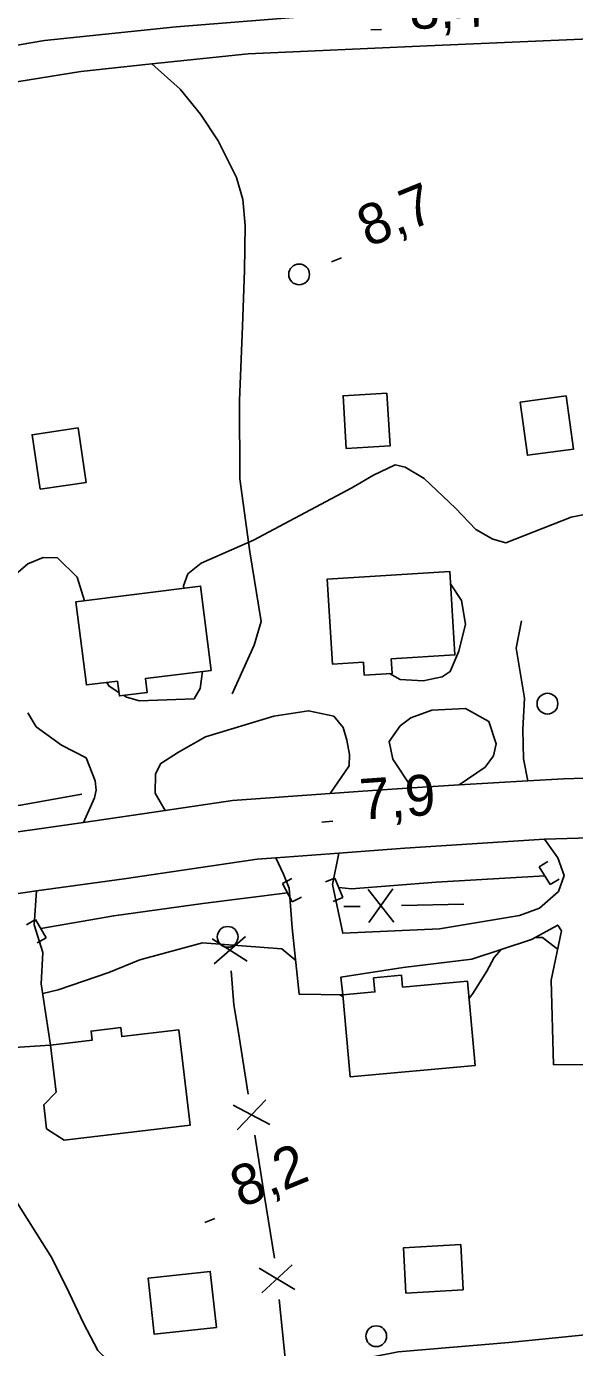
# Model space of a CAD drawing. Extents: x 362852 to 366875, y 5563573 to 5566479.
# Drawn here: x 364925.6 to 364978.4, y 5564861.3 to 5564988.5 of the extents above; entities that cross this region are included whole.
import ezdxf

# ---------------------------------------------------------------- set-up
doc = ezdxf.new("R2010")
doc.units = 0
for name, color, linetype in [('Niveau 19', 7, 'Continuous'), ('Niveau 2', 7, 'Continuous'), ('Niveau 21', 7, 'Continuous'), ('Niveau 22', 7, 'Continuous'), ('Niveau 26', 7, 'Continuous'), ('Niveau 3', 7, 'Continuous'), ('Niveau 31', 7, 'Continuous'), ('Niveau 36', 7, 'Continuous'), ('Niveau 37', 7, 'Continuous'), ('Niveau 4', 7, 'Continuous')]:
    doc.layers.add(name, color=color, linetype=linetype)

msp = doc.modelspace()

# ---------------------------------------------------------------- linework, layer by layer
at = {"layer": 'Niveau 19'}
for points in [[(364960.6, 5564926.17), (364961.64, 5564925.6), (364963.87, 5564925.47), (364965.69, 5564925.85), (364966.47, 5564926.36), (364967.28, 5564928.31), (364967.93, 5564930.94), (364967.56, 5564933.2), (364966.48, 5564934.82)], [(364973.94, 5564915.83), (364973.51, 5564917.95), (364973.46, 5564920.79), (364973.61, 5564923.79), (364972.8, 5564928.6), (364973.34, 5564931.26)], [(364931.16, 5564911.81), (364932.22, 5564914.21), (364932.38, 5564914.95), (364932.27, 5564915.83), (364931.41, 5564918.05), (364929.04, 5564919.27), (364926.57, 5564921.05), (364925.77, 5564922.39)], [(364954.89, 5564914.62), (364956.72, 5564917.28), (364956.77, 5564918.36), (364956.51, 5564919.74), (364956.14, 5564920.96), (364955.24, 5564922.08), (364952.83, 5564922.58), (364949.48, 5564922.05), (364942.9, 5564920.06), (364940.31, 5564918.6), (364938.58, 5564917.52), (364938.07, 5564916.5), (364938.06, 5564914.64), (364939.02, 5564912.98), (364938.96, 5564913.11)], [(364967.33, 5564915.46), (364969.83, 5564917.17), (364970.63, 5564918.24), (364970.89, 5564919.41), (364970.18, 5564921.56), (364967.93, 5564922.8), (364964.69, 5564922.63), (364962.68, 5564921.92), (364961.65, 5564921.12), (364960.59, 5564919.63), (364960.93, 5564917.91), (364962.78, 5564915.16)], [(364975.54, 5564910.21), (364976.84, 5564908.42), (364977.45, 5564906.73), (364976.89, 5564905.18), (364975.06, 5564903.58), (364973.14, 5564902.87), (364965.42, 5564901.6), (364956.11, 5564901.16), (364955.14, 5564905.87), (364955.75, 5564908.88)], [(364949.66, 5564908.43), (364950.42, 5564906.85), (364950.95, 5564905.5), (364951.24, 5564901.69), (364951.93, 5564895.29), (364956.11, 5564895.23), (364955.94, 5564896.93), (364961.94, 5564897.86), (364968.55, 5564898.67), (364974.28, 5564900.55), (364976.82, 5564901.94), (364977.17, 5564901.4), (364976.19, 5564896.65), (364976.42, 5564888.5), (364980.69, 5564888.51)], [(364920.89, 5564904.29), (364921.67, 5564902.88), (364922.4, 5564901.18), (364923.49, 5564896.13), (364924.48, 5564890.14), (364927.98, 5564890.37), (364927.08, 5564896.3), (364927.24, 5564899.31), (364926.39, 5564901.97), (364926.62, 5564905.23)]]:
    msp.add_lwpolyline(points, dxfattribs=at)
at = {"layer": 'Niveau 2'}
for points in [[(364990.62, 5564931.4), (364990.99, 5564931.67), (364994.26, 5564933.64), (364995.04, 5564935.08), (364994.68, 5564938.04), (364992.47, 5564940.1), (364990.35, 5564941.34), (364983.27, 5564942.26), (364978.11, 5564941.24), (364971.82, 5564938.76), (364970.56, 5564939.11), (364968.93, 5564940.05), (364966.97, 5564942.1), (364963.94, 5564944.94), (364962.12, 5564946.05), (364961.16, 5564946.27), (364959.08, 5564945.29), (364956.99, 5564944.05), (364947.53, 5564939.02), (364942.49, 5564936.81), (364941.18, 5564935.77), (364940.79, 5564934.62), (364940.82, 5564934.4)], [(364931.23, 5564933.18), (364930.52, 5564935.46), (364928.65, 5564937.3), (364927.26, 5564937.34), (364925.78, 5564936.73), (364924.14, 5564935.31), (364920.1, 5564932.77), (364918.92, 5564931.41), (364917.86, 5564929.06)], [(364942.61, 5564926.37), (364942.39, 5564924.73), (364941.81, 5564923.74), (364936.55, 5564923.55), (364935.29, 5564923.9), (364935.03, 5564924.06)], [(364934.56, 5564924.36), (364933.62, 5564924.95), (364933.4, 5564925.32)], [(364974.64, 5564900.75), (364975.36, 5564900.74), (364976.63, 5564899.77), (364976.81, 5564899.65)], [(364927.22, 5564895.36), (364928.7, 5564895.71), (364933.6, 5564897.37), (364936.56, 5564898.59), (364942.59, 5564900.22), (364950.26, 5564899.66), (364951.58, 5564898.52)], [(364968.27, 5564894.84), (364968.65, 5564895.36), (364969.99, 5564897.52), (364970.7, 5564898.81), (364971.37, 5564899.59), (364971.4, 5564899.6)], [(364955.83, 5564895.23), (364956.12, 5564895.08)]]:
    msp.add_lwpolyline(points, dxfattribs=at)
at = {"layer": 'Niveau 21'}
for points in [[(364840.31, 5564887.88), (364840.72, 5564891.07), (364840.79, 5564894.85), (364839.88, 5564901.95), (364838.37, 5564909.91), (364837.05, 5564917.77), (364836.78, 5564927.24), (364837.94, 5564936.62), (364840.71, 5564944.48), (364843.77, 5564950.53), (364847.74, 5564956.34), (364852.15, 5564961.22), (364854.86, 5564963.71), (364858.91, 5564967.44), (364866.58, 5564972.54), (364868.47, 5564973.43), (364873.2, 5564975.66), (364880.86, 5564977.9), (364892.17, 5564980.53), (364903.82, 5564983.04), (364914.6, 5564984.95), (364927.39, 5564987.13), (364940.08, 5564988.46), (364954.57, 5564989.62)], [(364982.14, 5564987.4), (364964.25, 5564986.62), (364947, 5564985.87), (364937.73, 5564984.89), (364930.88, 5564984.16), (364914.75, 5564981.54)], [(364849.29, 5564891.31), (364855.09, 5564893.33), (364857.06, 5564894.02), (364860.54, 5564895.13), (364866.54, 5564897.07), (364875.73, 5564899.7), (364880.01, 5564900.89), (364885.8, 5564902.5), (364886.94, 5564902.77), (364899.35, 5564905.7), (364902.98, 5564906.55), (364909.33, 5564908.04), (364920.52, 5564910.32), (364931.16, 5564911.81), (364939.02, 5564912.98), (364945.51, 5564913.95), (364954.89, 5564914.62), (364958.04, 5564914.85), (364962.78, 5564915.16), (364967.33, 5564915.46), (364973.94, 5564915.83), (364977.36, 5564916.03), (364989.51, 5564916.41), (364998.46, 5564916.49)], [(364923.08, 5564904.73), (364926.62, 5564905.23), (364935.07, 5564906.41), (364947.87, 5564908.29), (364949.66, 5564908.43), (364955.75, 5564908.88), (364962.1, 5564909.35), (364975.54, 5564910.21), (364980.97, 5564910.37)]]:
    msp.add_lwpolyline(points, dxfattribs=at)
at = {"layer": 'Niveau 22'}
for points in [[(364937.73, 5564984.89), (364940.44, 5564982.45), (364942.42, 5564980.05), (364944.13, 5564977.47), (364945.89, 5564973.93), (364946.48, 5564971.83), (364946.7, 5564969.33), (364946.66, 5564964.98), (364946.46, 5564959.62), (364946.17, 5564952.46), (364946.2, 5564944.91), (364947.18, 5564937.9), (364948.25, 5564931.19), (364947.58, 5564928.91), (364945.46, 5564924.22)], [(365020.02, 5564865.79), (365014.94, 5564866.34), (365007.86, 5564865.87), (364995.41, 5564864.38), (364983.3, 5564862.86), (364972.1, 5564861.76), (364961.45, 5564860.83), (364955.92, 5564859.76), (364952.98, 5564858.92), (364950.44, 5564858.17), (364948.74, 5564858.09), (364943.36, 5564858.58), (364938.36, 5564859.06), (364934.59, 5564859.41), (364933.55, 5564859.97), (364932.52, 5564860.97), (364931.14, 5564863.62), (364929.76, 5564866.52), (364928.08, 5564869.91), (364924.21, 5564876.05), (364922.85, 5564879.14), (364921.92, 5564885.35), (364922.19, 5564887.26), (364924.48, 5564890.14)]]:
    msp.add_lwpolyline(points, dxfattribs=at)
at = {"layer": 'Niveau 26'}
for p, q in [((364975.04, 5564907.55), (364975.88, 5564908.08)), ((364976.1, 5564905.84), (364975.04, 5564907.55)), ((364950.31, 5564905.96), (364951.2, 5564906.43)), ((364951.25, 5564904.18), (364950.31, 5564905.96)), ((364955.36, 5564906.48), (364954.44, 5564906.1)), ((364955.36, 5564906.48), (364956.11, 5564904.6)), ((364976.1, 5564905.84), (364976.94, 5564906.36)), ((364951.25, 5564904.18), (364952.14, 5564904.65)), ((364956.11, 5564904.6), (364955.18, 5564904.22)), ((364926.51, 5564902.47), (364925.66, 5564901.97)), ((364926.51, 5564902.47), (364927.54, 5564900.73)), ((364927.54, 5564900.73), (364926.69, 5564900.23))]:
    msp.add_line(p, q, dxfattribs=at)
at = {"layer": 'Niveau 3'}
for p, q in [((364958.81, 5564988.16), (364959.85, 5564988.2)), ((364955.04, 5564965.83), (364956, 5564966.22)), ((364954.11, 5564911.87), (364955.15, 5564911.95)), ((364942.82, 5564873.31), (364943.78, 5564873.7))]:
    msp.add_line(p, q, dxfattribs=at)
at = {"layer": 'Niveau 31'}
for points in [[(364960.37, 5564953.17), (364960.67, 5564948.09), (364956.45, 5564947.84), (364956.15, 5564952.92), (364960.37, 5564953.17)], [(364977.64, 5564952.92), (364978.33, 5564947.78), (364973.89, 5564947.19), (364973.2, 5564952.32), (364977.64, 5564952.92)], [(364930.62, 5564949.83), (364931.39, 5564944.58), (364926.98, 5564943.93), (364926.2, 5564949.17), (364930.62, 5564949.83)], [(364958.11, 5564927.27), (364955.11, 5564927.08), (364954.6, 5564935.26), (364966.41, 5564936), (364966.91, 5564927.96), (364960.79, 5564927.58), (364960.88, 5564926.19), (364958.19, 5564926.02), (364958.11, 5564927.27)], [(364934.42, 5564925.45), (364931.42, 5564925.07), (364930.41, 5564933.08), (364942.42, 5564934.6), (364943.44, 5564926.48), (364937.1, 5564925.68), (364937.27, 5564924.34), (364934.6, 5564924.01), (364934.42, 5564925.45)], [(364959.09, 5564896.88), (364961.77, 5564897.12), (364961.87, 5564895.98), (364968.12, 5564896.55), (364968.85, 5564888.42), (364956.82, 5564887.34), (364956.11, 5564895.23), (364959.21, 5564895.51), (364959.09, 5564896.88)], [(364928.52, 5564885.87), (364927.98, 5564890.37), (364931.97, 5564890.85), (364931.87, 5564891.73), (364934.73, 5564892.07), (364934.83, 5564891.21), (364940.32, 5564891.87), (364941.43, 5564882.68), (364929.29, 5564881.22), (364927.57, 5564882.33), (364927.32, 5564884.65), (364928.52, 5564885.87)], [(364967.72, 5564866.81), (364962.19, 5564866.51), (364961.96, 5564870.86), (364967.48, 5564871.17), (364967.72, 5564866.81)], [(364943.94, 5564863.2), (364937.95, 5564862.55), (364937.37, 5564867.94), (364943.35, 5564868.59), (364943.94, 5564863.2)]]:
    msp.add_lwpolyline(points, dxfattribs=at)
at = {"layer": 'Niveau 36'}
for centre in [(364951.91, 5564964.61), (364975.83, 5564923.27), (364945.03, 5564900.81), (364959.34, 5564862.35)]:
    msp.add_circle(centre, 1, dxfattribs=at)
at = {"layer": 'Niveau 37'}
for p, q in [((364961.02, 5564902.23), (364958.55, 5564905.37)), ((364958.62, 5564902.18), (364960.95, 5564905.43)), ((364957.78, 5564903.75), (364956.23, 5564903.72)), ((364967.78, 5564903.97), (364961.78, 5564903.84)), ((364943.55, 5564900.61), (364946.92, 5564898.46)), ((364943.73, 5564898.22), (364946.74, 5564900.85)), ((364947, 5564885.66), (364946.06, 5564891.59)), ((364945.93, 5564882.24), (364948.71, 5564885.12)), ((364945.55, 5564884.61), (364949.09, 5564882.75)), ((364949.54, 5564869.86), (364948.58, 5564875.79)), ((364948.07, 5564868.9), (364951.5, 5564866.84)), ((364948.32, 5564866.52), (364951.25, 5564869.23)), ((364950.6, 5564859.92), (364949.99, 5564865.89))]:
    msp.add_line(p, q, dxfattribs=at)
for points in [[(364946.06, 5564891.59), (364945.63, 5564894.26), (364945.38, 5564897.54)], [(364948.58, 5564875.79), (364947.63, 5564881.7), (364947.63, 5564881.71)]]:
    msp.add_lwpolyline(points, dxfattribs=at)
at = {"layer": 'Niveau 4'}
for points in [[(364931, 5564914.54), (364925.08, 5564913.48), (364919.26, 5564912.85), (364911.34, 5564911.75), (364908.11, 5564911.15)], [(364975.58, 5564906.69), (364965.11, 5564906.09), (364956.94, 5564905.44), (364955.74, 5564905.55)], [(364950.79, 5564905.05), (364942.63, 5564904.03), (364934.06, 5564902.84), (364927.03, 5564901.62)]]:
    msp.add_lwpolyline(points, dxfattribs=at)

# ---------------------------------------------------------------- texts
at = {"layer": 'Niveau 3'}
for s, rotation, p in [('8,4  ', 1.9964, (364962.58, 5564988.23)), ('8,7  ', 22.09, (364958.55, 5564967.19)), ('7,9  ', 4.0478, (364957.87, 5564912.08)), ('8,2  ', 22.09, (364946.33, 5564874.67))]:
    msp.add_text(s, height=3.93, rotation=rotation, dxfattribs=at).set_placement(p)

doc.saveas('drawing.dxf')
